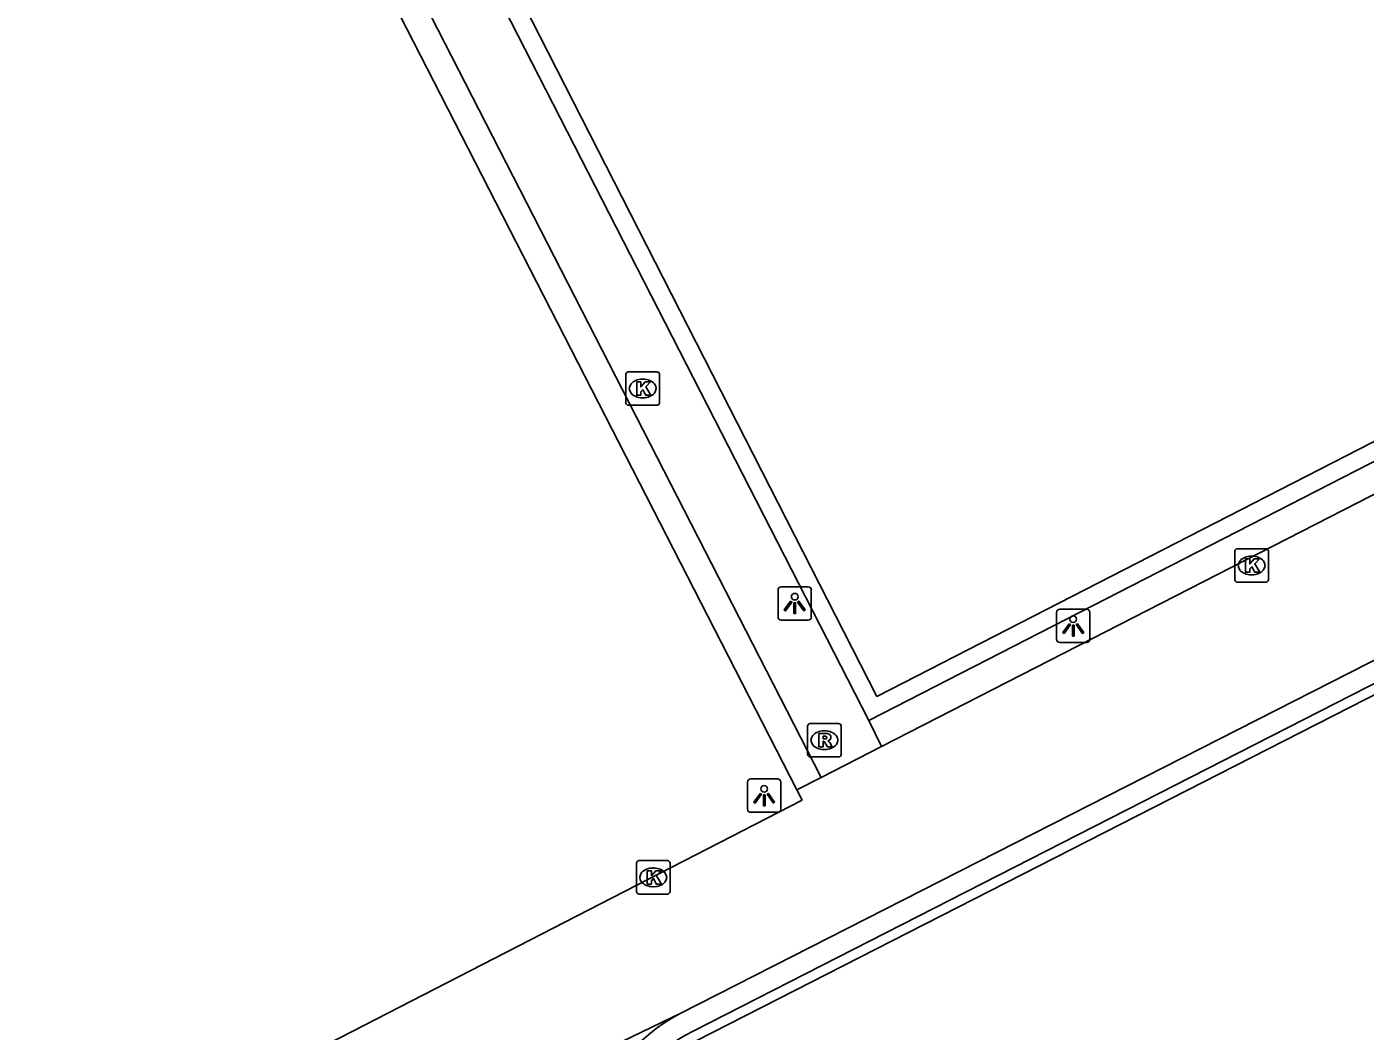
# Model space of a CAD drawing. Extents: x 158838 to 160074, y 386376 to 387776.
# Drawn here: x 159535.86 to 159575.92, y 387290.22 to 387320.27 of the extents above; entities that cross this region are included whole.
import ezdxf

# ---------------------------------------------------------------- set-up
doc = ezdxf.new("R2010")
doc.units = 0
for name, color, linetype in [('IMGEO_Hek', 7, 'Continuous'), ('IMGEO_Kolk', 7, 'Continuous'), ('IMGEO_Lichtpunt', 7, 'Continuous'), ('IMGEO_Muur', 7, 'Continuous'), ('IMGEO_Rijbaan_lokaal_gesloten', 7, 'Continuous'), ('IMGEO_Rijbaan_lokaal_open', 7, 'Continuous'), ('IMGEO_Rioolput', 7, 'Continuous'), ('IMGEO_Voetpad_open', 7, 'Continuous')]:
    doc.layers.add(name, color=color, linetype=linetype)

msp = doc.modelspace()

# ---------------------------------------------------------------- linework, layer by layer
at = {"layer": 'IMGEO_Hek'}
msp.add_lwpolyline([(159613.833, 387326.576), (159561.059, 387299.517), (159549.715, 387321.668), (159548.4, 387321.002), (159546.385, 387324.936), (159547.701, 387325.619), (159546.343, 387328.265)], dxfattribs=at)
msp.add_arc((159610.46, 387250.78), 48.821, 117.281, 162.4608, dxfattribs=at)
at = {"layer": 'IMGEO_Kolk'}
for p, q in [((159553.793, 387309.024), (159553.793, 387309.876)), ((159553.868, 387309.95), (159554.72, 387309.95)), ((159554.794, 387309.876), (159554.794, 387309.024)), ((159554.281, 387309.73), (159554.306, 387309.73)), ((159554.72, 387308.95), (159553.868, 387308.95)), ((159554.304, 387309.17), (159554.279, 387309.17)), ((159572.016, 387303.729), (159572.016, 387304.581)), ((159572.091, 387304.655), (159572.943, 387304.655)), ((159573.017, 387304.581), (159573.017, 387303.729)), ((159572.504, 387304.435), (159572.529, 387304.435)), ((159572.527, 387303.875), (159572.502, 387303.875)), ((159572.943, 387303.655), (159572.091, 387303.655)), ((159554.185, 387295.324), (159555.037, 387295.324)), ((159554.11, 387294.398), (159554.11, 387295.25)), ((159554.598, 387295.104), (159554.623, 387295.104)), ((159555.111, 387295.25), (159555.111, 387294.398)), ((159554.621, 387294.544), (159554.596, 387294.544)), ((159555.037, 387294.324), (159554.185, 387294.324))]:
    msp.add_line(p, q, dxfattribs=at)
for points in [[(159553.793, 387309.024), (159553.793, 387309.876)], [(159553.868, 387309.95), (159554.72, 387309.95)], [(159554.794, 387309.876), (159554.794, 387309.024)], [(159554.114, 387309.65), (159554.237, 387309.65), (159554.237, 387309.499), (159554.367, 387309.65), (159554.531, 387309.65), (159554.385, 387309.499), (159554.538, 387309.25), (159554.386, 387309.25), (159554.301, 387309.414), (159554.237, 387309.347), (159554.237, 387309.25), (159554.114, 387309.25), (159554.114, 387309.65)], [(159554.72, 387308.95), (159553.868, 387308.95)], [(159572.016, 387303.729), (159572.016, 387304.581)], [(159572.091, 387304.655), (159572.943, 387304.655)], [(159573.017, 387304.581), (159573.017, 387303.729)], [(159572.337, 387304.355), (159572.46, 387304.355), (159572.46, 387304.204), (159572.59, 387304.355), (159572.754, 387304.355), (159572.608, 387304.204), (159572.761, 387303.955), (159572.609, 387303.955), (159572.524, 387304.119), (159572.46, 387304.052), (159572.46, 387303.955), (159572.337, 387303.955), (159572.337, 387304.355)], [(159572.943, 387303.655), (159572.091, 387303.655)], [(159554.185, 387295.324), (159555.037, 387295.324)], [(159554.11, 387294.398), (159554.11, 387295.25)], [(159554.431, 387295.024), (159554.554, 387295.024), (159554.554, 387294.873), (159554.684, 387295.024), (159554.848, 387295.024), (159554.702, 387294.873), (159554.855, 387294.624), (159554.703, 387294.624), (159554.618, 387294.788), (159554.554, 387294.721), (159554.554, 387294.624), (159554.431, 387294.624), (159554.431, 387295.024)], [(159555.111, 387295.25), (159555.111, 387294.398)], [(159555.037, 387294.324), (159554.185, 387294.324)]]:
    msp.add_lwpolyline(points, dxfattribs=at)
for centre, start, end in [((159553.87, 387309.874), 91.552, 178.448), ((159553.87, 387309.874), 91.552, 178.448), ((159554.718, 387309.874), 1.552, 88.448), ((159554.718, 387309.874), 1.552, 88.448), ((159553.87, 387309.026), 181.552, 268.448), ((159553.87, 387309.026), 181.552, 268.448), ((159554.718, 387309.026), 271.552, 358.448), ((159554.718, 387309.026), 271.552, 358.448), ((159572.093, 387304.579), 91.552, 178.448), ((159572.093, 387304.579), 91.552, 178.448), ((159572.941, 387304.579), 1.552, 88.448), ((159572.941, 387304.579), 1.552, 88.448), ((159572.093, 387303.731), 181.552, 268.448), ((159572.093, 387303.731), 181.552, 268.448), ((159572.941, 387303.731), 271.552, 358.448), ((159572.941, 387303.731), 271.552, 358.448), ((159554.187, 387295.248), 91.552, 178.448), ((159554.187, 387295.248), 91.552, 178.448), ((159555.035, 387295.248), 1.552, 88.448), ((159555.035, 387295.248), 1.552, 88.448), ((159554.187, 387294.4), 181.552, 268.448), ((159554.187, 387294.4), 181.552, 268.448), ((159555.035, 387294.4), 271.552, 358.448), ((159555.035, 387294.4), 271.552, 358.448)]:
    msp.add_arc(centre, 0.0765, start, end, dxfattribs=at)
for centre, major_axis, ratio, start_param, end_param in [((159554.28, 387309.45), (-0.387, 0.002), 0.722429, 4.712389, 7.853982), ((159554.305, 387309.45), (-0.39, 0.002), 0.717154, 1.570796, 4.712389), ((159572.503, 387304.155), (-0.387, 0.002), 0.722429, 4.712389, 7.853982), ((159572.528, 387304.155), (-0.39, 0.002), 0.717154, 1.570796, 4.712389), ((159554.597, 387294.824), (-0.387, 0.002), 0.722429, 4.712389, 7.853982), ((159554.622, 387294.824), (-0.39, 0.002), 0.717154, 1.570796, 4.712389)]:
    msp.add_ellipse(centre, major_axis=major_axis, ratio=ratio, start_param=start_param, end_param=end_param, dxfattribs=at)
at = {"layer": 'IMGEO_Lichtpunt'}
for p, q in [((159558.344, 387303.424), (159558.344, 387302.617)), ((159558.344, 387303.424), (159558.344, 387302.617)), ((159559.246, 387303.519), (159558.438, 387303.519)), ((159559.246, 387303.519), (159558.438, 387303.519)), ((159559.34, 387302.617), (159559.34, 387303.424)), ((159559.34, 387302.617), (159559.34, 387303.424)), ((159566.679, 387302.75), (159566.679, 387301.943)), ((159566.679, 387302.75), (159566.679, 387301.943)), ((159567.581, 387302.845), (159566.773, 387302.845)), ((159567.581, 387302.845), (159566.773, 387302.845)), ((159567.675, 387301.943), (159567.675, 387302.75)), ((159567.675, 387301.943), (159567.675, 387302.75)), ((159558.438, 387302.523), (159559.246, 387302.523)), ((159558.438, 387302.523), (159559.246, 387302.523)), ((159566.773, 387301.849), (159567.581, 387301.849)), ((159566.773, 387301.849), (159567.581, 387301.849)), ((159558.333, 387297.768), (159557.525, 387297.768)), ((159558.333, 387297.768), (159557.525, 387297.768)), ((159557.431, 387297.673), (159557.431, 387296.866)), ((159557.431, 387297.673), (159557.431, 387296.866)), ((159558.427, 387296.866), (159558.427, 387297.673)), ((159558.427, 387296.866), (159558.427, 387297.673)), ((159557.525, 387296.772), (159558.333, 387296.772)), ((159557.525, 387296.772), (159558.333, 387296.772))]:
    msp.add_line(p, q, dxfattribs=at)
for points in [[(159558.718, 387303.088), (159558.757, 387303.06), (159558.569, 387302.798), (159558.531, 387302.825), (159558.718, 387303.088)], [(159558.82, 387303.04), (159558.867, 387303.04), (159558.867, 387302.718), (159558.82, 387302.718), (159558.82, 387303.04)], [(159558.93, 387303.06), (159558.968, 387303.087), (159559.155, 387302.825), (159559.116, 387302.797), (159558.93, 387303.06)], [(159567.053, 387302.414), (159567.092, 387302.386), (159566.904, 387302.124), (159566.866, 387302.151), (159567.053, 387302.414)], [(159567.155, 387302.366), (159567.202, 387302.366), (159567.202, 387302.044), (159567.155, 387302.044), (159567.155, 387302.366)], [(159567.265, 387302.386), (159567.303, 387302.413), (159567.49, 387302.151), (159567.451, 387302.123), (159567.265, 387302.386)], [(159557.805, 387297.337), (159557.844, 387297.309), (159557.656, 387297.047), (159557.618, 387297.074), (159557.805, 387297.337)], [(159558.017, 387297.309), (159558.055, 387297.336), (159558.242, 387297.074), (159558.203, 387297.046), (159558.017, 387297.309)], [(159557.907, 387297.289), (159557.954, 387297.289), (159557.954, 387296.967), (159557.907, 387296.967), (159557.907, 387297.289)]]:
    msp.add_lwpolyline(points, dxfattribs=at)
for centre in [(159558.843, 387303.222), (159567.178, 387302.548), (159557.93, 387297.471)]:
    msp.add_circle(centre, 0.0994, dxfattribs=at)
for centre, start, end in [((159558.438, 387303.424), 90, 180), ((159558.438, 387303.424), 90, 180), ((159559.246, 387303.424), 0, 90), ((159559.246, 387303.424), 0, 90), ((159558.438, 387302.617), 180, 270), ((159558.438, 387302.617), 180, 270), ((159559.246, 387302.617), 270, 0), ((159559.246, 387302.617), 270, 360), ((159566.773, 387302.75), 90, 180), ((159566.773, 387302.75), 90, 180), ((159567.581, 387302.75), 0, 90), ((159567.581, 387302.75), 0, 90), ((159566.773, 387301.943), 180, 270), ((159566.773, 387301.943), 180, 270), ((159567.581, 387301.943), 270, 0), ((159567.581, 387301.943), 270, 360), ((159557.525, 387297.673), 90, 180), ((159557.525, 387297.673), 90, 180), ((159558.333, 387297.673), 0, 90), ((159558.333, 387297.673), 0, 90), ((159557.525, 387296.866), 180, 270), ((159557.525, 387296.866), 180, 270), ((159558.333, 387296.866), 270, 0), ((159558.333, 387296.866), 270, 360)]:
    msp.add_arc(centre, 0.0946, start, end, dxfattribs=at)
at = {"layer": 'IMGEO_Muur'}
for points in [[(159610.525, 387318.799), (159555.415, 387290.752)], [(159555.805, 387290.22), (159610.584, 387318.178)]]:
    msp.add_lwpolyline(points, dxfattribs=at)
for centre, radius, start, end in [((159558.157, 387285.65), 5.793, 118.2539, 204.8534), ((159558.045, 387285.647), 5.092, 116.0951, 204.9713)]:
    msp.add_arc(centre, radius, start, end, dxfattribs=at)
at = {"layer": 'IMGEO_Rijbaan_lokaal_gesloten'}
msp.add_arc((159611.855, 387248.962), 49.245, 113.9141, 140.9573, dxfattribs=at)
at = {"layer": 'IMGEO_Rijbaan_lokaal_open'}
for points in [[(159561.443, 387298.741), (159614.229, 387325.772)], [(159559.631, 387297.813), (159561.443, 387298.741)], [(159559.631, 387297.813), (159558.907, 387297.443)], [(159558.907, 387297.443), (159559.064, 387297.137), (159533.536, 387284.016), (159532.175, 387283.323), (159505.597, 387269.689)], [(159555.415, 387290.752), (159539.545, 387283.091), (159539.326, 387282.893)]]:
    msp.add_lwpolyline(points, dxfattribs=at)
at = {"layer": 'IMGEO_Rioolput'}
for p, q in [((159559.23, 387298.502), (159559.23, 387299.354)), ((159559.305, 387299.428), (159560.157, 387299.428)), ((159560.231, 387299.354), (159560.231, 387298.502)), ((159559.718, 387299.208), (159559.743, 387299.208)), ((159559.741, 387298.648), (159559.716, 387298.648)), ((159560.157, 387298.428), (159559.305, 387298.428))]:
    msp.add_line(p, q, dxfattribs=at)
for points in [[(159559.23, 387298.502), (159559.23, 387299.354)], [(159559.305, 387299.428), (159560.157, 387299.428)], [(159560.231, 387299.354), (159560.231, 387298.502)], [(159559.819, 387299.126), (159559.567, 387299.128), (159559.567, 387298.728)], [(159559.745, 387299.047), (159559.691, 387299.047), (159559.691, 387298.966)], [(159559.691, 387298.966), (159559.743, 387298.966)], [(159559.567, 387298.728), (159559.691, 387298.728), (159559.691, 387298.89), (159559.702, 387298.89)], [(159559.749, 387298.861), (159559.82, 387298.728), (159559.96, 387298.728), (159559.895, 387298.854)], [(159560.157, 387298.428), (159559.305, 387298.428)]]:
    msp.add_lwpolyline(points, dxfattribs=at)
for centre, radius, start, end in [((159559.307, 387299.352), 0.0765, 91.552, 178.448), ((159559.307, 387299.352), 0.0765, 91.552, 178.448), ((159560.155, 387299.352), 0.0765, 1.552, 88.448), ((159560.155, 387299.352), 0.0765, 1.552, 88.448), ((159559.727, 387299.155), 0.19, 274.7715, 282.9687), ((159559.751, 387298.951), 0.0964, 77.0061, 93.1865), ((159559.765, 387299.008), 0.0378, 276.6634, 79.6772), ((159559.818, 387299.016), 0.109, 350.3612, 89.416), ((159559.816, 387299.016), 0.112, 277.5842, 350.9817), ((159559.701, 387298.837), 0.0533, 26.0293, 88.6989), ((159559.8, 387298.801), 0.108, 29.5134, 73.7905), ((159559.307, 387298.504), 0.0765, 181.552, 268.448), ((159559.307, 387298.504), 0.0765, 181.552, 268.448), ((159560.155, 387298.504), 0.0765, 271.552, 358.448), ((159560.155, 387298.504), 0.0765, 271.552, 358.448)]:
    msp.add_arc(centre, radius, start, end, dxfattribs=at)
for centre, major_axis, ratio, start_param, end_param in [((159559.717, 387298.928), (-0.387, 0.002), 0.722429, 4.712389, 7.853982), ((159559.742, 387298.928), (-0.39, 0.002), 0.717154, 1.570796, 4.712389)]:
    msp.add_ellipse(centre, major_axis=major_axis, ratio=ratio, start_param=start_param, end_param=end_param, dxfattribs=at)
at = {"layer": 'IMGEO_Voetpad_open'}
for points in [[(159496.948, 387419.649), (159500, 387413.872), (159505.339, 387403.731), (159559.631, 387297.813)], [(159558.907, 387297.443), (159513.019, 387386.95), (159512.259, 387387.716), (159496.241, 387419.277)], [(159561.304, 387300.24), (159516.56, 387387.868), (159568.143, 387414.598), (159613.117, 387326.811), (159561.304, 387300.24)], [(159561.059, 387299.517), (159549.715, 387321.668), (159548.4, 387321.002), (159546.385, 387324.936), (159547.701, 387325.619), (159546.343, 387328.265), (159543.93, 387332.969)], [(159613.833, 387326.576), (159561.059, 387299.517)], [(159555.893, 387289.929), (159611.144, 387318.12)], [(159561.443, 387298.741), (159561.059, 387299.517)]]:
    msp.add_lwpolyline(points, dxfattribs=at)
for centre, radius, start, end in [((159610.481, 387250.592), 49.275, 117.2036, 161.9352), ((159610.46, 387250.78), 48.821, 117.281, 162.4608)]:
    msp.add_arc(centre, radius, start, end, dxfattribs=at)

doc.saveas('drawing.dxf')
